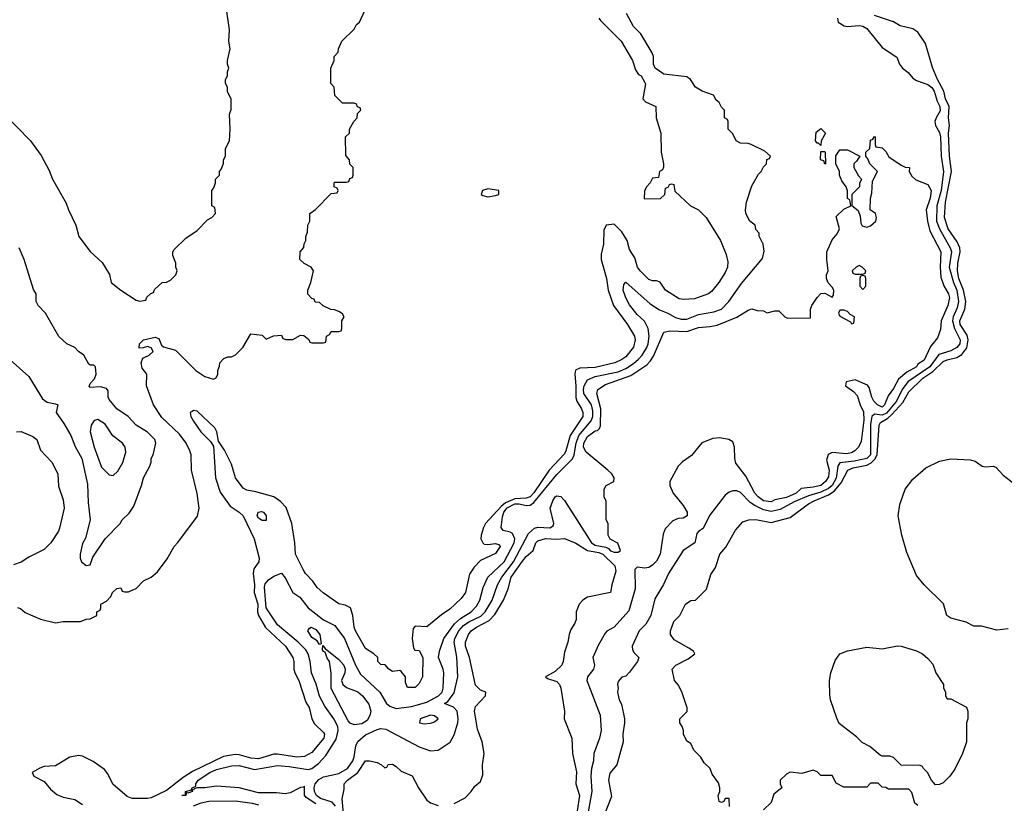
# Model space of a CAD drawing. Header units: inches. Extents: x 1793402 to 1900366, y 320852 to 470679.
# Tile 530 of 604: x 1881162 to 1886309, y 411769 to 415863. Entities that reach past the tile are written whole.
import ezdxf

# ---------------------------------------------------------------- set-up
doc = ezdxf.new("R2010")
doc.units = ezdxf.units.IN
doc.header["$MEASUREMENT"] = 0
doc.layers.add('B8481', color=7, linetype='Continuous')

msp = doc.modelspace()

# ---------------------------------------------------------------- linework, layer by layer
at = {"layer": 'B8481', "color": 4}
for points, elevation in [([(1881075.6, 415375.6), (1881219.1, 415230), (1881273.5, 415153.5), (1881315.3, 415075.3), (1881333, 415030), (1881404.7, 414904.7), (1881416.3, 414870), (1881454.8, 414790), (1881471, 414730), (1881530.9, 414650.9), (1881593.7, 414593.7), (1881630.8, 414530.8), (1881641, 414490), (1881691.3, 414450), (1881770, 414398), (1881790, 414392), (1881822, 414398), (1881827.3, 414412.7), (1881847.3, 414432.7), (1881862, 414438), (1881867.3, 414452.7), (1881906, 414490), (1881930, 414492), (1881950, 414502), (1881978, 414530), (1881986, 414550), (1881978, 414570), (1881978, 414590), (1881962, 414630), (1881962, 414650), (1881970, 414662), (1882030, 414722), (1882090, 414762), (1882143.1, 414816.9), (1882166, 414830), (1882186, 414850), (1882182, 414882), (1882166, 414890), (1882166, 414970), (1882176.4, 414983.6), (1882186, 415010), (1882186, 415030), (1882206, 415050), (1882206, 415070), (1882216.4, 415083.6), (1882227.3, 415112.7), (1882228, 415130), (1882238, 415150), (1882238, 415190), (1882258, 415230), (1882262, 415290), (1882258, 415370), (1882267.3, 415392.7), (1882268, 415410), (1882267.3, 415447.3), (1882248.4, 415488.4), (1882248, 415510), (1882238, 415530), (1882238, 415550), (1882248, 415570), (1882248, 415590), (1882255.3, 415610), (1882248, 415630), (1882248, 415650), (1882262, 415710), (1882255.3, 415750), (1882259, 415810), (1882242, 415930)], 248), ([(1881150, 412792), (1881166.4, 412786.4), (1881190, 412766), (1881270, 412731.3), (1881350, 412712), (1881390, 412718), (1881480.4, 412719.6), (1881508.9, 412731.1), (1881530, 412732), (1881566, 412750), (1881566, 412770), (1881582, 412778), (1881586, 412790), (1881586, 412810), (1881615.3, 412824.7), (1881638, 412850), (1881648, 412870), (1881670, 412892), (1881690, 412894), (1881698, 412878), (1881710, 412874), (1881730, 412874), (1881750, 412882), (1881770, 412892), (1881810, 412932), (1881848.9, 412951.1), (1881882, 412978), (1881933.6, 413046.4), (1881969.4, 413110.6), (1881989.3, 413130.7), (1882091.6, 413268.4), (1882099.7, 413310), (1882090, 413388), (1882060.5, 413510), (1882058.4, 413590), (1882051.6, 413610), (1882031.5, 413650), (1881997, 413697), (1881904.9, 413784.9), (1881862, 413850), (1881825.2, 413950), (1881827.3, 414010), (1881802, 414042), (1881796.9, 414070), (1881805.6, 414094.4), (1881838, 414110), (1881859.3, 414130), (1881850, 414148.7), (1881830, 414155.3), (1881808, 414148), (1881787.3, 414147.3), (1881788, 414170), (1881809.2, 414190.8), (1881870, 414204), (1881890, 414197.3), (1881902.8, 414162.8), (1881913.8, 414153.8), (1881976.5, 414136.5), (1882082.8, 414030), (1882130, 413998.8), (1882175.3, 413984.7), (1882188.4, 413991.6), (1882198, 414010), (1882198, 414030), (1882207.3, 414052.7), (1882208, 414070), (1882230, 414092), (1882250, 414102), (1882270, 414102), (1882290, 414112), (1882328.7, 414150), (1882370, 414222), (1882430, 414214), (1882450, 414194), (1882488.4, 414211.6), (1882530, 414214), (1882538, 414198), (1882552.7, 414192.7), (1882590, 414192), (1882630, 414214), (1882647.3, 414212.7), (1882672.7, 414192.7), (1882678, 414178), (1882690, 414174), (1882750, 414174), (1882762, 414178), (1882766, 414210), (1882782, 414218), (1882790, 414234), (1882830, 414234), (1882842, 414238), (1882846, 414250), (1882846, 414290), (1882858, 414310), (1882850, 414326), (1882830, 414338), (1882807.3, 414347.3), (1882788.4, 414348.4), (1882748.4, 414368.4), (1882730, 414386), (1882707.3, 414387.3), (1882702, 414402), (1882690, 414406), (1882668.4, 414428.4), (1882668, 414450), (1882684, 414490), (1882698, 414550), (1882686, 414570), (1882648.4, 414588.4), (1882626, 414610), (1882628, 414650), (1882647.3, 414672.7), (1882648.4, 414691.6), (1882658, 414710), (1882658, 414730), (1882667.3, 414752.7), (1882668, 414790), (1882678, 414810), (1882678, 414850), (1882708.4, 414871.6), (1882790, 414954), (1882822, 414958), (1882826, 414970), (1882822, 414982), (1882806, 414990), (1882806, 415010), (1882810, 415014), (1882870, 415014), (1882882, 415018), (1882887.3, 415032.7), (1882902, 415038), (1882906, 415050), (1882906, 415090), (1882887.3, 415107.3), (1882886, 415130), (1882867.3, 415152.7), (1882866, 415250), (1882886, 415270), (1882886, 415290), (1882908.4, 415331.6), (1882926, 415350), (1882928, 415372), (1882946, 415390), (1882942, 415402), (1882927.3, 415407.3), (1882922, 415422), (1882910, 415426), (1882850, 415426), (1882810, 415466), (1882806, 415510), (1882788, 415530), (1882788, 415610), (1882806, 415650), (1882806, 415670), (1882827.3, 415692.7), (1882828, 415710), (1882846, 415750), (1882910, 415814), (1882923.1, 415836.9), (1882938, 415850), (1882966, 415910)], 244), ([(1882710, 411765.6), (1882659.7, 411799.7), (1882651.3, 411811.3), (1882650, 411858), (1882646.4, 411853.6), (1882630, 411852.3), (1882576.7, 411823.3), (1882550, 411818.9), (1882503.8, 411823.8), (1882410, 411823.9), (1882310, 411849.7), (1882190, 411858.7), (1882129.7, 411849.7), (1882090.4, 411849.6), (1882074.8, 411845.2), (1882070, 411838), (1882060.4, 411840.4), (1882064, 411850), (1882082, 411858), (1882082.7, 411870), (1882095.6, 411890), (1882155.1, 411930), (1882190, 411946), (1882270, 411964), (1882310, 411966.3), (1882390, 411946.4), (1882510, 411965.7), (1882570, 411962), (1882670, 411944.7), (1882689.3, 411950.7), (1882723.2, 411976.8), (1882761.5, 412018.5), (1882815.6, 412104.4), (1882826.3, 412150), (1882824.2, 412170), (1882803.6, 412210), (1882757.1, 412277.1), (1882728.4, 412328.5), (1882711.1, 412391.1), (1882687, 412450), (1882680.7, 412510), (1882669.6, 412550), (1882658.4, 412570), (1882617.6, 412610), (1882510, 412700.5), (1882451.1, 412790), (1882441.7, 412898.3), (1882445.1, 412914.9), (1882462.8, 412937.2), (1882490, 412956), (1882530, 412971), (1882550, 412946), (1882590, 412871), (1882625.8, 412845.8), (1882670, 412791), (1882750, 412727.7), (1882810, 412697.3), (1882860.3, 412630), (1882918, 412490), (1882943.6, 412443.6), (1883044, 412350), (1883078.8, 412290), (1883096.1, 412276.1), (1883130, 412263.7), (1883210, 412274.4), (1883290, 412297.8), (1883351.5, 412330), (1883371.3, 412350), (1883376.3, 412370), (1883379.7, 412450), (1883376.4, 412470), (1883351.8, 412530), (1883357, 412563), (1883378.7, 412630), (1883434.2, 412705.8), (1883466.1, 412733.9), (1883522, 412770), (1883550, 412799.1), (1883567.6, 412830), (1883584.2, 412895.8), (1883609.4, 412950), (1883695.1, 413030), (1883747.2, 413130), (1883751, 413151), (1883738.5, 413178.5), (1883726.3, 413186.3), (1883690, 413194), (1883679.3, 413210), (1883685.8, 413265.8), (1883693.3, 413290), (1883710, 413313.2), (1883750, 413333.4), (1883773.6, 413333.6), (1883810, 413324.2), (1883830, 413326.9), (1883850, 413339.6), (1883970, 413486.7), (1884051.1, 413568.9), (1884061, 413590), (1884070.8, 413650), (1884085.6, 413690), (1884150, 413766.7), (1884158.8, 413790), (1884158.7, 413818.7), (1884150.9, 413850), (1884111.1, 413910), (1884108.7, 413930), (1884112.6, 413950), (1884130, 413981.6), (1884170, 413998.3), (1884290, 414022.4), (1884330, 414040.2), (1884370, 414066), (1884396.9, 414090), (1884415.8, 414110), (1884440.5, 414150), (1884448, 414170), (1884453, 414210), (1884447.8, 414250), (1884427.3, 414287.3), (1884390, 414322.9), (1884350, 414372.7), (1884329.7, 414410), (1884316.9, 414450), (1884320.1, 414479.9), (1884330, 414490.8), (1884457.8, 414377.8), (1884506.6, 414346.6), (1884550.3, 414330.3), (1884590, 414306.7), (1884619, 414299), (1884650, 414298.4), (1884710, 414323.1), (1884790, 414337.1), (1884830, 414350.7), (1884869.4, 414390), (1884935.9, 414484.1), (1885044.7, 414615.3), (1885054, 414654), (1885048, 414690), (1885028, 414732), (1885028, 414748), (1885010, 414766), (1885006, 414790), (1884978, 414810), (1884958, 414850), (1884955.3, 414870), (1884962, 414910), (1884990, 414994), (1885024.7, 415055.3), (1885038, 415070), (1885050, 415094), (1885066, 415110), (1885068.4, 415131.6), (1885082, 415138), (1885086, 415150), (1885056.4, 415176.4), (1884986, 415210), (1884970, 415215.3), (1884930, 415218), (1884908, 415230), (1884890, 415266), (1884866, 415290), (1884866, 415330), (1884862, 415342), (1884846, 415350), (1884846, 415390), (1884830, 415406), (1884818, 415430), (1884803.1, 415443.1), (1884788.4, 415468.4), (1884730, 415489), (1884695.3, 415510), (1884668.7, 415550), (1884650, 415564), (1884530, 415579), (1884484, 415610), (1884475.3, 415630), (1884475.3, 415670), (1884469, 415690), (1884408.4, 415788.4), (1884370, 415828), (1884334.6, 415894.6)], 232), ([(1884872.7, 411752.7), (1884870, 411794), (1884850, 411794), (1884842, 411778), (1884830, 411774), (1884818, 411778), (1884814, 411810), (1884822, 411830), (1884822, 411850), (1884815.3, 411875.3), (1884782, 411922), (1884770.9, 411950.9), (1884739.6, 411979.6), (1884722, 412010), (1884686.4, 412046.4), (1884670, 412082), (1884650, 412094), (1884632, 412130), (1884632, 412150), (1884624.7, 412170), (1884612, 412190), (1884612, 412210), (1884651.6, 412248.4), (1884651.6, 412268.4), (1884625.4, 412345.4), (1884605.4, 412385.4), (1884584.7, 412410), (1884572, 412470), (1884592, 412490), (1884655.9, 412524.1), (1884692, 412550), (1884683.6, 412563.6), (1884659.8, 412579.8), (1884583.5, 412623.5), (1884564.7, 412650), (1884564.7, 412670), (1884582, 412718), (1884612, 412750), (1884642, 412810), (1884670, 412828), (1884694, 412830), (1884751.6, 412888.4), (1884775.3, 412964.7), (1884799.1, 413000.9), (1884822.8, 413070), (1884853.7, 413106.3), (1884903.4, 413196.6), (1884941.4, 413238.6), (1884974, 413250), (1885010, 413252), (1885090, 413236.3), (1885190, 413262.6), (1885286.1, 413333.9), (1885314.4, 413350), (1885390, 413380.7), (1885420.1, 413399.9), (1885457, 413443), (1885490.2, 413509.8), (1885518.7, 413521.3), (1885590, 413536.3), (1885612.5, 413547.5), (1885632.9, 413567), (1885644, 413590), (1885654.9, 413745.1), (1885661.8, 413758.1), (1885699.6, 413780.4), (1885720.6, 413799.4), (1885777.7, 413862.3), (1885810, 413918), (1885882.8, 413990), (1885935.8, 414024.2), (1885990, 414076.4), (1886010, 414085.7), (1886061.6, 414098.4), (1886086.5, 414113.5), (1886112.3, 414147.7), (1886120.2, 414190), (1886114.3, 414214.3), (1886079.1, 414270), (1886076.5, 414290), (1886101.8, 414350), (1886107.3, 414390), (1886095, 414450), (1886071.3, 414510), (1886063.9, 414550), (1886065.3, 414590), (1886078.5, 414650), (1886076, 414670), (1886063, 414703), (1886014.9, 414770), (1885996, 414830), (1886000.8, 414910), (1886032.3, 415070), (1886023.2, 415150), (1886017.4, 415270), (1886022.6, 415310), (1886017, 415350), (1886020.3, 415410), (1886002, 415450), (1885993.4, 415490), (1885960.3, 415550), (1885933.1, 415613.1), (1885897.8, 415737.8), (1885857.2, 415797.2), (1885830, 415815.8), (1885764.7, 415830), (1885730, 415850.7), (1885630, 415884.9)], 236), ([(1884189.6, 415870), (1884198, 415858), (1884307, 415750), (1884366, 415650), (1884380.9, 415600.9), (1884396.5, 415576.5), (1884410, 415568.7), (1884430, 415535.3), (1884432.5, 415527.5), (1884419, 415450), (1884432.9, 415432.9), (1884488, 415410), (1884489, 415350), (1884514, 415270), (1884515.3, 415170), (1884528, 415110), (1884527.3, 415092.7), (1884522, 415078), (1884506, 415070), (1884502, 415038), (1884470, 415034), (1884458, 415010), (1884438, 414990), (1884427.3, 414967.3), (1884426, 414930), (1884430, 414926), (1884511.6, 414928.4), (1884534, 414950), (1884538, 414982), (1884552.7, 414987.3), (1884558, 415002), (1884570, 415006), (1884582, 415002), (1884587.3, 414967.3), (1884668, 414890), (1884710, 414868.7), (1884750, 414828.7), (1884825.2, 414710), (1884855.5, 414635.5), (1884863.1, 414596.9), (1884861.2, 414570), (1884850, 414542), (1884817.2, 414490), (1884778, 414442), (1884762, 414430), (1884690, 414404.9), (1884630, 414400.7), (1884610, 414404), (1884538, 414450), (1884510, 414491.3), (1884490, 414498), (1884470, 414498), (1884450, 414506), (1884404.7, 414550), (1884391.3, 414570), (1884378, 414618), (1884350, 414662), (1884338, 414710), (1884310, 414754), (1884270, 414794), (1884228, 414790), (1884216.4, 414763.6), (1884214, 414690), (1884202, 414638), (1884202, 414610), (1884229.3, 414510), (1884238, 414450), (1884266.6, 414370), (1884339.3, 414270), (1884375.1, 414210), (1884379.5, 414190), (1884370, 414151.3), (1884330, 414101.6), (1884310, 414087), (1884273.2, 414070), (1884170, 414045.5), (1884090, 414041.6), (1884067.8, 414032.2), (1884063.6, 414010), (1884069.8, 413950), (1884068.8, 413888.8), (1884074.3, 413870), (1884098.7, 413830), (1884106, 413810), (1884106, 413790), (1884039.7, 413690), (1884017.7, 413610), (1884010, 413595.5), (1883929.8, 413510.2), (1883850, 413390.4), (1883830, 413370.4), (1883810, 413363.2), (1883750, 413360.1), (1883701.6, 413338.4), (1883679.6, 413320.4), (1883596.9, 413230), (1883586, 413210), (1883574, 413170), (1883572.3, 413150), (1883582.7, 413130), (1883590, 413122.7), (1883610, 413120.9), (1883650, 413126), (1883670, 413119), (1883674.5, 413110), (1883650, 413074.8), (1883570, 413037.3), (1883536.9, 413003.1), (1883514.2, 412965.8), (1883492.3, 412870), (1883470, 412838.8), (1883410, 412782.8), (1883366.3, 412753.7), (1883290, 412691.3), (1883230, 412694), (1883218, 412682), (1883214, 412630), (1883220.4, 412580.4), (1883228.4, 412568.4), (1883250, 412568), (1883268.7, 412530), (1883268, 412430), (1883250, 412394), (1883230, 412374), (1883190, 412374), (1883179.6, 412399.6), (1883178, 412430), (1883156.9, 412456.9), (1883150, 412462), (1883110, 412458), (1883092, 412470), (1883072.7, 412492.7), (1883050, 412494), (1883034, 412510), (1883034, 412530), (1883014, 412550), (1882970, 412578), (1882917.3, 412670), (1882910.7, 412690), (1882904, 412750), (1882890.6, 412790.6), (1882863.5, 412803.5), (1882830, 412810.8), (1882748.5, 412868.5), (1882716.7, 412896.7), (1882694.8, 412930), (1882656.3, 412970), (1882643, 412990), (1882603, 413070), (1882600.4, 413130), (1882584.4, 413230), (1882554.7, 413314.7), (1882525.8, 413345.8), (1882490, 413370.5), (1882396.7, 413396.7), (1882350, 413404.4), (1882330, 413415.5), (1882290.3, 413470), (1882270, 413541), (1882233.3, 413613.3), (1882201.1, 413661.1), (1882192.7, 413710), (1882182, 413730), (1882090, 413818), (1882070, 413820.7), (1882063.3, 413816.7), (1882054, 413810), (1882056, 413790), (1882070, 413766), (1882109.6, 413710), (1882159.4, 413659.4), (1882174.5, 413634.5), (1882185.1, 413470), (1882210, 413394.5), (1882261.6, 413321.6), (1882310, 413289.6), (1882329.6, 413270), (1882387.6, 413150), (1882413, 413050), (1882411.8, 413030), (1882386, 412994), (1882381.6, 412970), (1882389.6, 412910), (1882387.8, 412870), (1882407.6, 412810), (1882405.1, 412770), (1882409.5, 412750), (1882446.9, 412686.9), (1882552, 412590), (1882589.6, 412530), (1882595.6, 412510), (1882595.1, 412470), (1882599.6, 412450), (1882620.7, 412410), (1882658, 412298), (1882675.1, 412270), (1882689.3, 412210), (1882703.6, 412183.6), (1882750, 412139), (1882754.5, 412130), (1882751.5, 412110), (1882690, 412034.4), (1882650, 412012.7), (1882610, 412010.6), (1882510, 412026.4), (1882490, 412026.4), (1882410, 412001.7), (1882370, 412004.6), (1882310, 412022.6), (1882290, 412024.2), (1882227, 412013), (1882065.5, 411934.5), (1882016.6, 411903.4), (1881930, 411835.8), (1881850, 411797.3), (1881830, 411794), (1881750, 411793.4), (1881723.9, 411803.9), (1881649.2, 411869.2), (1881623.6, 411923.6), (1881606, 411946), (1881546.6, 411986.6), (1881490, 412015.3), (1881470, 412019.5), (1881424, 412010), (1881350, 411965.5), (1881290, 411961.3), (1881267, 411953), (1881228, 411930), (1881235.3, 411910), (1881290, 411882.7), (1881322.2, 411842.3), (1881355.8, 411815.8), (1881390, 411801.3), (1881450, 411789.6), (1881490, 411762.7)], 236), ([(1885436.3, 415870), (1885440.7, 415850), (1885472, 415830), (1885490, 415826.4), (1885550, 415832), (1885570, 415828.4), (1885590, 415817.1), (1885670, 415718), (1885746.4, 415666.4), (1885761, 415630), (1885776, 415610), (1885806, 415586), (1885830, 415557.3), (1885850, 415545.5), (1885910, 415524.9), (1885930, 415508.2), (1885941.7, 415490), (1885957.6, 415437.6), (1885972.6, 415410), (1885973.6, 415386.4), (1885952, 415350), (1885946.5, 415330), (1885948.9, 415310), (1885970, 415273.4), (1885975.8, 415250), (1885979.1, 415150), (1885991.3, 415070), (1885979.3, 414970), (1885956.3, 414890), (1885955, 414810), (1885969.4, 414769.4), (1886026.5, 414670), (1886032.4, 414650), (1886020.2, 414570), (1886042.6, 414490), (1886060.6, 414450), (1886069.2, 414390.8), (1886062, 414358), (1886041.2, 414310), (1886038.4, 414290), (1886048.1, 414250), (1886078.3, 414190), (1886076.9, 414170), (1886060.3, 414150), (1886030, 414132.1), (1885966.9, 414113.1), (1885919, 414050), (1885805.3, 413970), (1885774.2, 413930), (1885745.2, 413870), (1885693.6, 413806.4), (1885670, 413796.8), (1885630, 413801.5), (1885616, 413790), (1885610.2, 413750), (1885610, 413589.7), (1885590, 413569.8), (1885524.3, 413555.7), (1885450, 413547), (1885438.7, 413530), (1885430, 413467.3), (1885409.1, 413430), (1885390, 413412.8), (1885350, 413393.7), (1885285.1, 413374.9), (1885210, 413344.1), (1885137, 413303), (1885090, 413293.3), (1885050, 413302), (1885004.6, 413324.6), (1884980.9, 413340.9), (1884930, 413392.3), (1884910, 413402), (1884890, 413402), (1884870, 413394.5), (1884850, 413379.3), (1884767.5, 413272.5), (1884735.5, 413204.5), (1884712, 413190), (1884702, 413178), (1884691.3, 413130), (1884630, 413089), (1884553.4, 412970), (1884528.3, 412911.7), (1884482, 412838), (1884460.5, 412750), (1884434.7, 412705.3), (1884400.7, 412670), (1884362.8, 412590), (1884366, 412570), (1884374.4, 412554.4), (1884398, 412530), (1884390.7, 412510), (1884350, 412453.2), (1884330, 412434), (1884310, 412428.7), (1884290, 412406), (1884287.3, 412390), (1884291, 412370), (1884286.8, 412350), (1884296, 412310), (1884307.5, 412287.5), (1884323, 412210), (1884324, 412190), (1884314.8, 412130), (1884316, 412090), (1884282.8, 411970), (1884246.8, 411926.8), (1884240.5, 411890), (1884256.3, 411803.7), (1884210.6, 411690)], 232), ([(1882813.4, 411753.4), (1882795.4, 411775.4), (1882734.8, 411794.8), (1882714.3, 411810), (1882703.9, 411830), (1882702, 411850), (1882706.4, 411870), (1882726.2, 411893.9), (1882750, 411907.4), (1882830, 411925.5), (1882875.8, 411950), (1882903.5, 411990), (1882911.1, 412011.1), (1882918.3, 412070), (1882928.8, 412091.2), (1882970, 412127.2), (1883030, 412155.3), (1883050, 412159.5), (1883075.8, 412155.8), (1883250, 412064), (1883310, 412042.8), (1883350, 412046), (1883411.9, 412088.1), (1883434, 412126), (1883452, 412190), (1883454.5, 412210), (1883449.6, 412249.6), (1883430, 412272), (1883382, 412290), (1883399.7, 412300.3), (1883433.3, 412346.7), (1883451.8, 412430), (1883447.8, 412532.2), (1883432.6, 412610), (1883436.4, 412630), (1883458, 412670), (1883482.2, 412697.8), (1883510, 412716.9), (1883572.9, 412747.1), (1883595.4, 412770), (1883631.3, 412830), (1883660.5, 412910), (1883681.5, 412950), (1883743.1, 413030), (1883821.5, 413178.5), (1883853.4, 413206.6), (1883870, 413211.3), (1883932.5, 413207.5), (1883950, 413218), (1883954, 413230), (1883935.3, 413310), (1883948.7, 413350), (1883962, 413370), (1883970, 413376), (1883990, 413371.3), (1884010, 413351.3), (1884150.8, 413130), (1884170, 413118), (1884226.3, 413106.3), (1884239.9, 413099.9), (1884250, 413088.5), (1884270, 413080.7), (1884290, 413081), (1884302, 413090), (1884288.4, 413128.4), (1884248.9, 413148.9), (1884238, 413170), (1884238, 413230), (1884228, 413250), (1884227.3, 413347.3), (1884218, 413370), (1884218, 413410), (1884228, 413430), (1884268, 413450), (1884268.7, 413470), (1884257.2, 413490), (1884237.2, 413510), (1884123.3, 413603.3), (1884109.8, 413629.8), (1884111.5, 413650), (1884130, 413686), (1884170, 413714.9), (1884182.7, 413717.3), (1884193.6, 413726.4), (1884198.4, 413741.6), (1884199.7, 413830), (1884178.4, 413910), (1884183.7, 413930), (1884223.7, 413956.3), (1884356.8, 414003.2), (1884440.4, 414059.6), (1884460.1, 414079.9), (1884475.2, 414104.8), (1884530, 414230.8), (1884562.9, 414237.1), (1884650, 414234), (1884710, 414254.4), (1884770, 414259.3), (1884807.5, 414267.5), (1884911.6, 414308.4), (1884970, 414344.7), (1884990, 414352), (1885016.4, 414343.6), (1885050, 414342), (1885070, 414332), (1885110, 414342), (1885130, 414342), (1885162, 414310), (1885176.4, 414303.6), (1885295.3, 414304.7), (1885295.3, 414350), (1885302, 414370), (1885330, 414412), (1885350, 414432), (1885370, 414434), (1885410, 414414), (1885416.4, 414423.6), (1885418, 414450), (1885410, 414466), (1885388.4, 414488.4), (1885379, 414510), (1885379, 414530), (1885388.7, 414550), (1885381.2, 414610), (1885382, 414650), (1885410, 414712), (1885435.3, 414744.7), (1885448, 414770), (1885430, 414834), (1885470, 414872), (1885506, 414890), (1885502, 414922), (1885489, 414929), (1885488.9, 414968.9), (1885482, 414990), (1885460.4, 415020.4), (1885448, 415050), (1885448, 415070), (1885428, 415110), (1885428.4, 415151.6), (1885450, 415182), (1885490, 415182), (1885554, 415150), (1885536.9, 415123.1), (1885522, 415110), (1885522, 415090), (1885546.4, 415046.4), (1885562, 415030), (1885552.7, 415007.3), (1885552, 414990), (1885512, 414950), (1885512.7, 414892.7), (1885545.4, 414865.4), (1885556, 414836), (1885559.6, 414799.6), (1885565.4, 414785.4), (1885590, 414778.8), (1885610, 414786), (1885637.2, 414810), (1885641.2, 414830), (1885635.3, 414850), (1885608, 414870), (1885608.7, 414930), (1885616.4, 414956.4), (1885620.4, 415019.6), (1885646, 415070), (1885606, 415110), (1885596.4, 415136.4), (1885586, 415150), (1885586, 415170), (1885606, 415190), (1885610, 415234), (1885622, 415238), (1885630, 415252), (1885634, 415250), (1885634, 415210), (1885638, 415198), (1885670, 415194), (1885690, 415174), (1885706, 415146), (1885770, 415102), (1885790, 415092), (1885814, 415090), (1885812, 415070), (1885825.4, 415045.4), (1885846.8, 415026.8), (1885910, 415002), (1885926, 414970), (1885922, 414930), (1885900.7, 414870), (1885907.3, 414810), (1885919.9, 414759.9), (1885976.4, 414650), (1885973.4, 414570), (1885977.5, 414517.5), (1885992.3, 414472.3), (1886018, 414430), (1886023, 414410), (1886014.4, 414370), (1885978.8, 414290), (1885975.3, 414244.7), (1885959.8, 414200.2), (1885924, 414156), (1885890, 414083.7), (1885857.6, 414062.4), (1885850, 414049.6), (1885799, 414021), (1885755.1, 413984.9), (1885730, 413936), (1885702.4, 413897.6), (1885682, 413850), (1885670, 413838), (1885646.6, 413850), (1885627, 413870), (1885616, 413890), (1885602, 413942), (1885593.6, 413953.6), (1885530, 413982), (1885482, 413970), (1885478, 413950), (1885519.9, 413919.9), (1885539.5, 413899.5), (1885554.9, 413850), (1885573.8, 413813.8), (1885575.2, 413770), (1885560.7, 413659.3), (1885547.3, 413630), (1885527.3, 413610), (1885510, 413600.5), (1885484.9, 413595.1), (1885410, 413601.1), (1885388.9, 413591.1), (1885378.7, 413561.3), (1885393.6, 413510), (1885390, 413474), (1885374.9, 413450), (1885350, 413429.8), (1885310, 413419.7), (1885246.9, 413413.1), (1885220.5, 413390), (1885170, 413365.7), (1885110, 413354), (1885090, 413344), (1885050, 413348.5), (1885021.6, 413370), (1885004.7, 413390), (1884958.5, 413478.5), (1884906.2, 413546.2), (1884899.5, 413570), (1884898.4, 413630), (1884890, 413657.2), (1884869.6, 413669.6), (1884821.6, 413678.4), (1884785.5, 413674.5), (1884728.3, 413651.7), (1884673.8, 413586.2), (1884627.2, 413552.8), (1884604, 413530), (1884561, 413450), (1884561, 413430), (1884578, 413390), (1884630, 413324.7), (1884650.7, 413290), (1884650.7, 413270), (1884630, 413259.3), (1884604, 413256), (1884576, 413244), (1884536.9, 413203.1), (1884525.4, 413174.6), (1884510.5, 413070), (1884490, 413033.2), (1884470, 413013.2), (1884450, 413001.2), (1884430, 412997.2), (1884390, 413002), (1884378, 412990), (1884379.1, 412890), (1884346.4, 412773.6), (1884270, 412688.7), (1884231.1, 412668.9), (1884222, 412658), (1884185.8, 412594.2), (1884158, 412530), (1884166, 412490), (1884161, 412470), (1884130.8, 412430), (1884126.8, 412410), (1884196, 412230), (1884202, 412150), (1884193, 412110), (1884164, 412030), (1884160.7, 411990), (1884150.5, 411950), (1884148.2, 411910), (1884153, 411830), (1884101.7, 411550)], 228), ([(1881013.5, 414173.5), (1881210, 413998.8), (1881281.6, 413881.6), (1881304.9, 413864.9), (1881350, 413856.3), (1881361, 413850), (1881353.4, 413810), (1881393.5, 413753.5), (1881430, 413691), (1881452.3, 413632.3), (1881487.3, 413570), (1881515.6, 413435.6), (1881519.8, 413339.8), (1881531, 413250), (1881506.4, 413153.6), (1881490, 413126), (1881478, 413070), (1881478, 413050), (1881484.7, 413030), (1881510, 413012), (1881530, 413014), (1881544.7, 413055.3), (1881609.1, 413150.9), (1881688, 413230), (1881698, 413250), (1881734.6, 413285.4), (1881758, 413322), (1881799, 413430), (1881809, 413470), (1881842, 413530), (1881849, 413551), (1881849.2, 413570), (1881859, 413590), (1881874, 413650), (1881868.7, 413670), (1881830, 413708.7), (1881770, 413745.2), (1881728.7, 413790), (1881670, 413829), (1881630, 413878), (1881625.2, 413890), (1881624, 413924), (1881615.5, 413935.5), (1881584.7, 413944.7), (1881530, 413942), (1881525.6, 413945.6), (1881530, 413962), (1881553.6, 413986.4), (1881562, 414010), (1881558, 414050), (1881550, 414058), (1881530, 414058), (1881523.1, 414063.1), (1881498, 414110), (1881470, 414128.7), (1881449.5, 414149.5), (1881409, 414170), (1881366.8, 414206.8), (1881297.2, 414330), (1881259, 414370), (1881248.7, 414390), (1881248, 414430), (1881233.6, 414453.6), (1881185.6, 414610), (1881158.4, 414670)], 248), ([(1881146, 413710), (1881170, 413711.3), (1881230, 413684.7), (1881251.3, 413670), (1881270, 413614), (1881330, 413552), (1881362, 413490), (1881365.4, 413425.4), (1881390, 413354), (1881394, 413310), (1881370, 413206), (1881364.7, 413190), (1881324.7, 413130), (1881290, 413095.3), (1881210, 413055.3), (1881170.5, 413029.5), (1881130, 413014)], 244), ([(1886330, 412681.2), (1886270, 412674), (1886190, 412694), (1886150, 412694), (1886110, 412715.3), (1886030, 412735.3), (1886008.7, 412750), (1885991.9, 412811.9), (1885889.6, 412909.6), (1885850, 412959), (1885799.1, 413079.1), (1885774, 413170), (1885754, 413270), (1885763.6, 413330), (1885790, 413410.8), (1885830, 413462.8), (1885898.9, 413521.1), (1885970, 413555.5), (1886030, 413567.7), (1886130, 413562.8), (1886155.9, 413555.9), (1886194, 413530), (1886210, 413526), (1886250, 413531), (1886265.4, 413525.4), (1886303.5, 413483.5), (1886370.7, 413430.7)], 236), ([(1883432.9, 411767.1), (1883490, 411798), (1883522, 411830), (1883542, 411858), (1883570, 411882), (1883583.1, 411916.9), (1883581.2, 411970), (1883589.2, 412030), (1883579.3, 412090), (1883555.5, 412155.5), (1883539.3, 412250), (1883544.8, 412275.2), (1883597.2, 412330), (1883598, 412350), (1883570, 412359.3), (1883545.4, 412385.4), (1883513.6, 412530), (1883491.8, 412590), (1883492, 412610), (1883507.3, 412650), (1883522, 412670), (1883549.4, 412690), (1883616.5, 412723.5), (1883645.4, 412754.6), (1883691.1, 412830), (1883715.8, 412890), (1883731.8, 412950), (1883790, 413034.4), (1883810, 413058.4), (1883847, 413090), (1883859.5, 413130), (1883870, 413140.5), (1883910, 413151.8), (1883970, 413148.2), (1884010, 413152.7), (1884070, 413128.5), (1884129.3, 413089.3), (1884190, 413079), (1884210.1, 413070.1), (1884273, 413010), (1884278, 412982), (1884257.3, 412910), (1884250.6, 412869.4), (1884130, 412845.2), (1884106, 412830), (1884087.3, 412810), (1884071, 412770), (1884071, 412730), (1884064.7, 412710), (1884043.4, 412676.6), (1884034, 412650), (1884027.7, 412610), (1884010, 412558), (1884003.8, 412510), (1883996.3, 412490), (1883962, 412458), (1883911.3, 412430), (1883920.7, 412420.7), (1883970, 412405.5), (1883983.8, 412390), (1883990.3, 412370.3), (1884010.4, 412250.4), (1884008, 412210), (1884048.4, 412110), (1884052.2, 412030), (1884072.9, 411932.9), (1884068.8, 411870), (1884087.8, 411810), (1884075.6, 411730)], 224), ([(1882854.6, 411714.6), (1882847, 411793), (1882858, 411842), (1882859, 411870), (1882876, 411890), (1882929.7, 411930.3), (1882970, 411991.3), (1882990, 411991.3), (1883030, 411982), (1883054, 411970), (1883070, 411954), (1883082, 411958), (1883088.4, 411971.6), (1883110, 411974), (1883130, 411962), (1883156.9, 411936.9), (1883213.2, 411913.2), (1883246.8, 411850), (1883290, 411786), (1883310, 411771.3), (1883350, 411758)], 224), ([(1885856.9, 411756.9), (1885842, 411770), (1885825.4, 411825.4), (1885810, 411842), (1885703.6, 411843.6), (1885690, 411852), (1885670, 411854), (1885650, 411874), (1885610, 411874), (1885590, 411854), (1885470, 411854), (1885430, 411874), (1885410, 411914), (1885350, 411914), (1885330, 411934), (1885310, 411942), (1885250, 411924.7), (1885190, 411931.3), (1885170, 411922), (1885138, 411890), (1885138, 411870), (1885146, 411850), (1885104, 411816), (1885090, 411774), (1885050, 411734)], 236), ([(1882070, 411756.2), (1882110, 411771.8), (1882150, 411779.5), (1882290, 411782), (1882378, 411770), (1882410, 411760.9)], 236)]:
    msp.add_lwpolyline(points, dxfattribs=dict(at, elevation=elevation))
for points, elevation in [([(1885350, 415206), (1885338, 415218), (1885330, 415218), (1885322, 415230), (1885325.2, 415274.8), (1885350, 415294), (1885374, 415270), (1885352, 415230)], 228), ([(1885370, 415108), (1885366, 415126), (1885349, 415130), (1885350, 415174), (1885370, 415174), (1885372, 415170), (1885374, 415110)], 228), ([(1883610, 414979), (1883582, 414970), (1883574, 414950), (1883583.6, 414943.6), (1883610, 414938), (1883650, 414944.7), (1883666, 414950), (1883666, 414970)], 244), ([(1885550, 414578), (1885534, 414570), (1885514, 414550), (1885518, 414538), (1885530, 414534), (1885570, 414534), (1885582, 414538), (1885586, 414550), (1885566, 414570)], 228), ([(1885570, 414526), (1885558, 414522), (1885554, 414510), (1885554, 414470), (1885570, 414454), (1885586, 414470), (1885586, 414510), (1885582, 414522)], 228), ([(1885470, 414346), (1885450, 414346), (1885442, 414330), (1885450, 414314), (1885504.7, 414284.7), (1885510, 414274), (1885522, 414278), (1885526, 414310), (1885503.1, 414323.1), (1885490, 414338)], 228), ([(1881570, 413774), (1881551, 413769), (1881535.3, 413744.7), (1881530.8, 413710), (1881550.6, 413630), (1881590, 413524.7), (1881630, 413484.7), (1881650, 413481), (1881675.5, 413504.5), (1881701.2, 413550), (1881716.5, 413603.5), (1881712.7, 413630), (1881699, 413650), (1881649.5, 413689.5), (1881609, 413750)], 252), ([(1882430, 413246), (1882410, 413258), (1882404, 413270), (1882409.4, 413290.6), (1882426.3, 413293.7), (1882436, 413290), (1882451, 413270), (1882450, 413246)], 232), ([(1882730, 412598), (1882717.2, 412617.2), (1882690, 412635.3), (1882668.7, 412670), (1882676.4, 412683.6), (1882686, 412690), (1882710, 412677.3), (1882730.5, 412650), (1882738, 412602)], 228), ([(1882910, 412178.9), (1882890, 412187.6), (1882879.2, 412199.2), (1882790, 412369), (1882789.4, 412449.4), (1882782, 412510), (1882770, 412528), (1882759, 412559), (1882750, 412562), (1882745.2, 412570), (1882746, 412594), (1882758, 412578), (1882830, 412521), (1882856.4, 412490), (1882863.8, 412470), (1882861.6, 412450), (1882844.9, 412410), (1882850.7, 412390), (1882870, 412373.4), (1882930, 412350.6), (1882953.4, 412330), (1882986.5, 412286.5), (1882996.9, 412250), (1882993, 412227), (1882978.5, 412201.5), (1882950, 412184)], 228), ([(1886010, 412314), (1886030, 412314), (1886111.3, 412271.3), (1886118, 412250), (1886118, 412210), (1886112, 412190), (1886112, 412090), (1886091.3, 412030), (1886050, 411948), (1886024.7, 411910), (1885990, 411875.3), (1885970, 411868), (1885950, 411866), (1885929.1, 411889.1), (1885908, 411930), (1885886, 411950), (1885882, 411962), (1885870, 411966), (1885770, 411968.7), (1885730, 412008.7), (1885710, 412015.3), (1885670, 412015.3), (1885660.2, 412020.2), (1885605.6, 412065.6), (1885566, 412086), (1885535.5, 412115.5), (1885446.3, 412186.3), (1885432.9, 412212.9), (1885401.2, 412310), (1885396.5, 412336.5), (1885396, 412410), (1885402.7, 412450), (1885425.4, 412514.6), (1885449.6, 412550.3), (1885490, 412566), (1885590, 412584.9), (1885670, 412575.8), (1885750, 412592.4), (1885770, 412590.4), (1885850, 412565.5), (1885881, 412550), (1885910, 412526), (1885935.9, 412495.9), (1885951.3, 412450), (1885991.3, 412390), (1885991.6, 412371.6), (1886002, 412350), (1886002, 412330)], 236), ([(1883310, 412229.3), (1883254.8, 412210), (1883252, 412190), (1883275.5, 412184.5), (1883310, 412187.3), (1883330, 412194.8), (1883349, 412210), (1883330, 412225.2)], 232), ([(1882041.2, 411821.2), (1882034, 411826), (1882030, 411809.4), (1882009, 411809), (1882028.4, 411811.6), (1882029.2, 411830), (1882059.8, 411839.8), (1882064.7, 411830)], 232)]:
    msp.add_lwpolyline(points, close=True, dxfattribs=dict(at, elevation=elevation))

doc.saveas('drawing.dxf')
